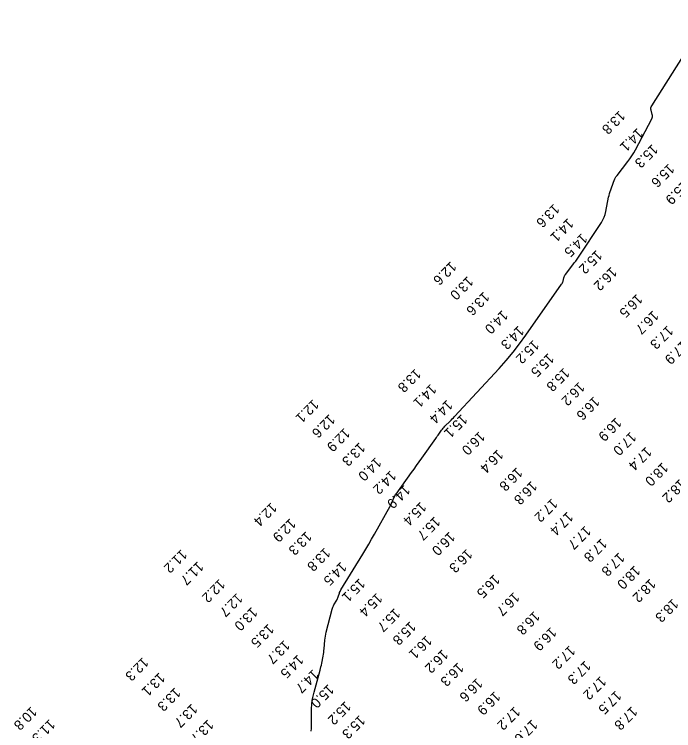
# Model space of a CAD drawing. Extents: x 988130 to 1132882, y 654656 to 841453.
# Drawn here: x 1028299.8 to 1028631.3, y 826619.2 to 826979.2 of the extents above; entities that cross this region are included whole.
import ezdxf

# ---------------------------------------------------------------- set-up
doc = ezdxf.new("R2010")
doc.units = 0
doc.layers.add('V-TOPO-MAJR', color=7, linetype='Continuous')
doc.layers.add('V-TOPO-SOUN', color=7, linetype='Continuous')

msp = doc.modelspace()

# ---------------------------------------------------------------- linework, layer by layer
at = {"layer": 'V-TOPO-MAJR'}
msp.add_lwpolyline([(1028449.07, 826618.94), (1028449.14, 826620.29), (1028449.29, 826630.26), (1028449.39, 826632.37), (1028449.62, 826634.45), (1028449.98, 826636.52), (1028450.48, 826638.57), (1028453.51, 826649.49), (1028453.74, 826650.37), (1028453.96, 826651.27), (1028454.17, 826652.16), (1028454.35, 826653.07), (1028455.06, 826656.68), (1028455.22, 826657.58), (1028455.36, 826658.49), (1028455.48, 826659.4), (1028455.57, 826660.32), (1028455.93, 826664.59), (1028456.04, 826665.61), (1028456.19, 826666.61), (1028456.38, 826667.61), (1028456.61, 826668.61), (1028459.58, 826680.16), (1028459.75, 826680.74), (1028459.96, 826681.3), (1028460.21, 826681.85), (1028460.5, 826682.38), (1028461.86, 826684.69), (1028462.08, 826685.1), (1028462.29, 826685.52), (1028462.47, 826685.96), (1028462.63, 826686.4), (1028463.2, 826688.21), (1028463.36, 826688.65), (1028463.54, 826689.08), (1028463.75, 826689.5), (1028463.99, 826689.91), (1028474.98, 826707.85), (1028476.48, 826710.33), (1028477.96, 826712.82), (1028479.41, 826715.33), (1028480.83, 826717.85), (1028488.73, 826732.03), (1028489, 826732.53), (1028489.26, 826733.03), (1028489.5, 826733.54), (1028489.73, 826734.06), (1028490.62, 826736.14), (1028490.86, 826736.65), (1028491.12, 826737.14), (1028491.41, 826737.63), (1028491.73, 826738.09), (1028499.42, 826748.84), (1028500.73, 826750.66), (1028502.03, 826752.49), (1028503.34, 826754.31), (1028504.64, 826756.14), (1028511.71, 826766.06), (1028512.08, 826766.58), (1028512.44, 826767.1), (1028512.81, 826767.62), (1028513.17, 826768.14), (1028514.63, 826770.23), (1028515.01, 826770.74), (1028515.41, 826771.23), (1028515.83, 826771.71), (1028516.27, 826772.16), (1028518.83, 826774.67), (1028519.4, 826775.23), (1028519.97, 826775.81), (1028520.53, 826776.39), (1028521.08, 826776.98), (1028543.5, 826801.27), (1028547.07, 826805.27), (1028550.5, 826809.38), (1028553.79, 826813.6), (1028556.94, 826817.93), (1028574.93, 826843.55), (1028575.16, 826843.92), (1028575.36, 826844.3), (1028575.52, 826844.7), (1028575.64, 826845.12), (1028576.06, 826846.83), (1028576.18, 826847.25), (1028576.35, 826847.65), (1028576.55, 826848.03), (1028576.8, 826848.38), (1028580.59, 826853.28), (1028581.31, 826854.22), (1028582, 826855.17), (1028582.68, 826856.13), (1028583.34, 826857.11), (1028594.93, 826874.55), (1028595.71, 826875.86), (1028596.35, 826877.22), (1028596.85, 826878.65), (1028597.21, 826880.13), (1028598.55, 826887.23), (1028598.76, 826888.21), (1028599, 826889.17), (1028599.28, 826890.12), (1028599.6, 826891.06), (1028600.95, 826894.8), (1028601.32, 826895.71), (1028601.76, 826896.59), (1028602.26, 826897.44), (1028602.83, 826898.24), (1028608.18, 826905.17), (1028609.24, 826906.61), (1028610.24, 826908.09), (1028611.17, 826909.61), (1028612.04, 826911.17), (1028620.27, 826926.72), (1028620.49, 826927.23), (1028620.6, 826927.76), (1028620.61, 826928.3), (1028620.5, 826928.85), (1028619.89, 826931.07), (1028619.79, 826931.61), (1028619.81, 826932.14), (1028619.95, 826932.65), (1028620.2, 826933.15), (1028649.44, 826979.2)], dxfattribs=at)

# ---------------------------------------------------------------- texts
at = {"layer": 'V-TOPO-SOUN'}
for s, p in [('13.8 ', (1028603.99, 826931.1)), ('14.1 ', (1028613.03, 826922.33)), ('15.3 ', (1028620.48, 826914.23)), ('15.6 ', (1028628.74, 826904.45)), ('15.9 ', (1028635.9, 826895.8)), ('13.6 ', (1028570.97, 826884.24)), ('14.1 ', (1028578.04, 826876.98)), ('14.5 ', (1028585, 826869.45)), ('15.2 ', (1028592.4, 826860.97)), ('12.6 ', (1028519.17, 826855.31)), ('16.2 ', (1028599.86, 826852.51)), ('13.0 ', (1028527.64, 826847.85)), ('13.6 ', (1028535.78, 826840.05)), ('16.5 ', (1028612.73, 826838.94)), ('14.0 ', (1028545.09, 826830.78)), ('16.7 ', (1028620.81, 826830.61)), ('14.3 ', (1028553.18, 826822.94)), ('17.3 ', (1028628.18, 826823.1)), ('15.2 ', (1028560.7, 826815.82)), ('17.9 ', (1028635.53, 826815.48)), ('15.5 ', (1028568.22, 826809.13)), ('13.8 ', (1028501.34, 826801.37)), ('15.8 ', (1028576.07, 826801.85)), ('14.1 ', (1028509.15, 826793.71)), ('16.2 ', (1028583.63, 826794.66)), ('12.1 ', (1028449.99, 826786.02)), ('14.4 ', (1028517.25, 826785.72)), ('16.6 ', (1028591.14, 826787.41)), ('12.6 ', (1028458.18, 826778.5)), ('15.1 ', (1028524.67, 826778.49)), ('16.9 ', (1028602.18, 826776.81)), ('12.9 ', (1028465.66, 826771.56)), ('16.0 ', (1028533.52, 826769.87)), ('17.0 ', (1028609.59, 826769.66)), ('13.3 ', (1028473.33, 826764.33)), ('16.4 ', (1028542.76, 826760.8)), ('17.4 ', (1028617.32, 826762.14)), ('14.0 ', (1028481.46, 826756.87)), ('18.0 ', (1028625.62, 826754.27)), ('14.2 ', (1028488.9, 826750.18)), ('16.8 ', (1028552.39, 826751.77)), ('18.2 ', (1028634.34, 826745.91)), ('14.9 ', (1028495.9, 826742.98)), ('16.8 ', (1028559.74, 826744.93)), ('17.2 ', (1028570.03, 826736.17)), ('12.4 ', (1028428.92, 826734.14)), ('15.4 ', (1028504.06, 826734.44)), ('17.4 ', (1028577.88, 826729.49)), ('12.9 ', (1028438.48, 826726.14)), ('15.7 ', (1028511.06, 826727.09)), ('17.7 ', (1028586.79, 826722.43)), ('13.3 ', (1028446.45, 826719.56)), ('16.0 ', (1028518.49, 826719.4)), ('17.8 ', (1028594.87, 826716.06)), ('11.2 ', (1028383.77, 826710.59)), ('13.8 ', (1028455.81, 826711.43)), ('16.3 ', (1028527.18, 826710.74)), ('17.8 ', (1028603.73, 826708.96)), ('11.7 ', (1028392.07, 826704.54)), ('14.5 ', (1028464.01, 826704.29)), ('18.0 ', (1028611.59, 826702.45)), ('12.2 ', (1028402.9, 826695.73)), ('15.1 ', (1028473.29, 826695.97)), ('16.5 ', (1028541.02, 826697.99)), ('18.2 ', (1028619.35, 826695.81)), ('12.7 ', (1028411.71, 826688.6)), ('15.4 ', (1028481.97, 826688.66)), ('16.7 ', (1028550.89, 826689.05)), ('18.3 ', (1028630.76, 826685.83)), ('13.0 ', (1028419.2, 826681.57)), ('15.7 ', (1028490.99, 826681.02)), ('16.8 ', (1028561.09, 826679.5)), ('15.8 ', (1028498.79, 826674.36)), ('13.5 ', (1028427.49, 826673.13)), ('16.9 ', (1028569.5, 826671.48)), ('16.1 ', (1028506.87, 826667.32)), ('13.7 ', (1028435.44, 826664.91)), ('16.2 ', (1028515.02, 826660.27)), ('17.2 ', (1028578.93, 826662.27)), ('12.3 ', (1028364.39, 826656.35)), ('14.5 ', (1028442.34, 826657.65)), ('16.3 ', (1028522.8, 826653.63)), ('17.3 ', (1028586.71, 826654.6)), ('13.1 ', (1028372.67, 826648.63)), ('14.7 ', (1028449.93, 826650.29)), ('16.6 ', (1028532.35, 826645.86)), ('17.2 ', (1028594.5, 826646.88)), ('15.0 ', (1028457.6, 826642.74)), ('13.3 ', (1028380.52, 826641.09)), ('16.9 ', (1028541.28, 826639.21)), ('17.5 ', (1028602.13, 826639.6)), ('15.2 ', (1028466.19, 826634.27)), ('10.8 ', (1028308.33, 826631.62)), ('13.7 ', (1028389.02, 826632.95)), ('17.2 ', (1028551.27, 826631.63)), ('17.8 ', (1028610.16, 826631.65)), ('15.3 ', (1028473.35, 826627.25)), ('11.3 ', (1028317.46, 826625.21)), ('13.7 ', (1028397.12, 826625)), ('17.6 ', (1028559.98, 826625.01))]:
    msp.add_text(s, height=5, rotation=225, dxfattribs=at).set_placement(p)

doc.saveas('drawing.dxf')
